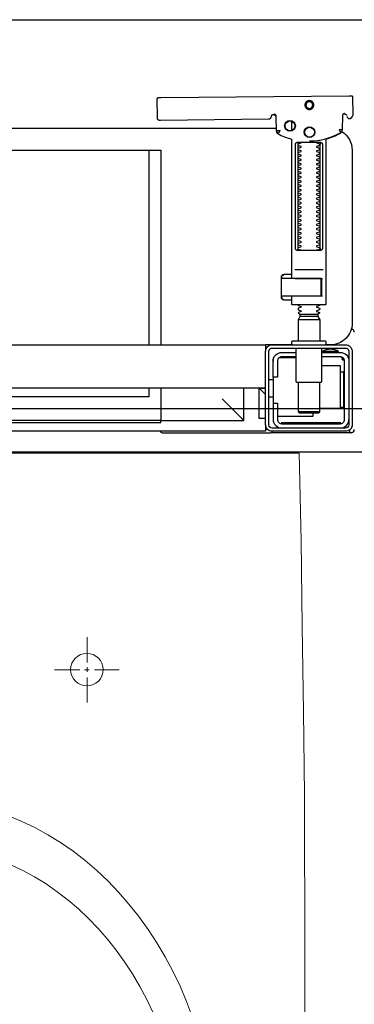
# Model space of a CAD drawing. Header units: millimetres. Extents: x 28600 to 181045, y -399112 to -163690.
# Tile 283 of 482: x 73071 to 73086, y -197929 to -197884. Entities that reach past the tile are written whole.
import ezdxf

# ---------------------------------------------------------------- set-up
doc = ezdxf.new("R2010")
doc.units = ezdxf.units.MM
doc.layers.get('0').update_dxf_attribs({"color": 8})
for name, color, linetype in [('!! 0_ Istn-sciany', 8, 'Continuous'), ('!! 2 ZABUDOWA GK-MDF', 8, 'Continuous'), ('!! 2_wypos-sanitarne', 8, 'Continuous')]:
    doc.layers.add(name, color=color, linetype=linetype)
doc.layers.add('!!_@ wypos sanit nd', color=8, linetype='Continuous', plot=False)

# ---------------------------------------------------------------- blocks, each defined once
blk = doc.blocks.new('A$Cff2eaf8b')
for points in [[(0.19864, 0.08252), (0.11173, 0.08169)], [(0.20013, 0.08252), (0.20025, 0.07353)], [(0.16386, 0.07389), (0.16409, 0.07384), (0.16425, 0.07378), (0.1644, 0.07368), (0.16452, 0.07356), (0.16463, 0.07342), (0.16471, 0.07326), (0.16476, 0.07309), (0.16478, 0.07292), (0.16496, 0.06636), (0.16497, 0.06624), (0.16498, 0.06614), (0.165, 0.06604), (0.16503, 0.06594), (0.16507, 0.06584), (0.16511, 0.06575), (0.16516, 0.06566), (0.16521, 0.06557), (0.16527, 0.06549), (0.16534, 0.0654), (0.16542, 0.06533), (0.1655, 0.06526), (0.16558, 0.06519), (0.16567, 0.06513), (0.16576, 0.06508), (0.16651, 0.0647), (0.16726, 0.06433), (0.16803, 0.06399), (0.16881, 0.06367), (0.1696, 0.06337), (0.17039, 0.06309), (0.17119, 0.06284), (0.172, 0.0626), (0.172, -0.00186)], [(0.1651, 0.06653), (0.16492, 0.07312), (0.1649, 0.07329), (0.16485, 0.07345), (0.16478, 0.07361), (0.16467, 0.07374), (0.16455, 0.07386), (0.16441, 0.07396), (0.16425, 0.07403), (0.16409, 0.07408), (0.16391, 0.07409)], [(0.19757, 0.07355), (0.19749, 0.07368), (0.19738, 0.0738), (0.19726, 0.0739), (0.19713, 0.07399), (0.19698, 0.07405), (0.19683, 0.07408), (0.19667, 0.07409), (0.19577, 0.07408)], [(0.172, 0.07087), (0.172, 0.06656)], [(0.16493, 0.0675), (-0.16477, 0.0675)], [(0.17483, 0.06014), (0.17483, 0.01214)], [(0.18523, 0.01214), (0.18523, 0.06014)], [(-0.11847, -0.0325), (-0.11847, 0.0575), (0.11153, 0.0575), (0.11153, -0.0325)], [(0.10602, 0.0575), (0.10602, -0.0325)], [(0.16811, -0.00015), (0.16776, -0.00056), (0.16776, -0.00022), (0.16779, -0.00011), (0.16786, -0.00004), (0.16797, 0), (0.1681, 0.00001), (0.16822, 0.00001), (0.16841, 0.00003), (0.16887, 0.00014), (0.172, 0.00014)], [(0.16848, 0.00006), (0.16856, 0.00012), (0.16876, 0.00014)], [(0.18662, 0.00214), (0.17345, 0.00214)], [(0.16732, -0.0019), (0.16732, -0.00074), (0.16736, -0.00062), (0.16746, -0.00054), (0.16767, -0.00049)], [(0.16751, -0.00165), (0.16754, -0.00139), (0.16766, -0.00086)], [(0.17371, -0.00186), (0.18481, -0.00186), (0.18637, -0.00186)], [(0.16767, -0.01124), (0.16755, -0.01122), (0.16746, -0.01119), (0.16737, -0.01112), (0.16732, -0.01098), (0.16732, -0.00983)], [(0.16766, -0.01087), (0.16754, -0.01033), (0.16751, -0.01008)], [(0.172, -0.01186), (0.16887, -0.01186), (0.16841, -0.01176), (0.16831, -0.01174), (0.16819, -0.01174), (0.16806, -0.01173), (0.16794, -0.01172), (0.16783, -0.01166), (0.16776, -0.01151), (0.16776, -0.01117), (0.16811, -0.01157)], [(0.16876, -0.01186), (0.16866, -0.01186), (0.16848, -0.01178)], [(0.18558, -0.00986), (0.18637, -0.00986)], [(0.185, -0.02092), (0.175, -0.02092)], [(0.1759, -0.0183), (0.1841, -0.0183)], [(0.1841, -0.01936), (0.1759, -0.01936)], [(0.19962, -0.02522), (0.19976, -0.02523), (0.19987, -0.02526), (0.20001, -0.0253)], [(-0.16, -0.0355), (-0.16, -0.0325), (0.16, -0.0325), (0.16, -0.0355)], [(0.16, -0.0485), (0.16, -0.0365)], [(0.1635, -0.0475), (0.1635, -0.04)], [(0.174, -0.0385), (0.16618, -0.0385)], [(0.167, -0.03806), (0.16693, -0.03815), (0.16687, -0.03825), (0.16681, -0.03837), (0.16675, -0.0385)], [(0.19499, -0.03806), (0.19506, -0.03814), (0.19512, -0.03823), (0.19517, -0.03833), (0.19521, -0.03842), (0.19525, -0.03853), (0.19528, -0.03863), (0.19531, -0.03874), (0.19533, -0.03885), (0.19535, -0.03896), (0.19537, -0.03907), (0.19538, -0.03917), (0.19539, -0.03927), (0.19537, -0.03937), (0.19547, -0.0394), (0.19557, -0.0394), (0.19567, -0.0394), (0.19578, -0.0394), (0.19589, -0.0394), (0.19612, -0.0394), (0.19616, -0.0393), (0.19615, -0.03919), (0.19613, -0.03907), (0.19609, -0.03894), (0.19605, -0.03882), (0.19594, -0.03861)], [(0.186, -0.042), (0.1945, -0.042), (0.1945, -0.062), (0.185, -0.062)], [(0.19591, -0.04489), (0.19602, -0.04489), (0.19615, -0.04489), (0.19632, -0.04489), (0.1965, -0.04489)], [(0.1615, -0.0485), (0.1635, -0.0485)], [(0.175, -0.0498), (0.175, -0.06346), (0.1755, -0.06396), (0.1845, -0.06396), (0.185, -0.06346), (0.185, -0.0498)], [(0.16, -0.0555), (0.157, -0.0525), (0.16, -0.0525), (-0.16, -0.0525), (-0.157, -0.0525), (-0.16, -0.0555)], [(0.10602, -0.0525), (0.10602, -0.05658), (-0.11847, -0.05658)], [(0.11153, -0.0525), (0.11153, -0.0675), (0.15, -0.0675)], [(0.14, -0.0575), (0.15, -0.0675), (0.15, -0.0525)], [(0.16, -0.0665), (0.157, -0.0665), (0.157, -0.0525)], [(0.1615, -0.0565), (0.1635, -0.0565)], [(0.185, -0.06346), (0.175, -0.06346)], [(0.1965, -0.06151), (0.19632, -0.06151), (0.19615, -0.06151), (0.19602, -0.06151), (0.19591, -0.06151)], [(0.1655, -0.0655), (0.182, -0.0655), (0.182, -0.06396)], [(0.16, -0.0695), (0.16, -0.0725), (0.03305, -0.0725)], [(0.16721, -0.0685), (0.19466, -0.0685), (0.19478, -0.0685)], [(0.17, -0.069), (0.17, -0.0685)], [(0.174, -0.069), (0.174, -0.0685)]]:
    blk.add_lwpolyline(points)
for points in [[(0.16424, 0.07378), (0.16327, 0.07377), (0.16304, 0.07374), (0.16282, 0.07366), (0.16262, 0.07353), (0.16265, 0.07357), (0.16258, 0.07337), (0.16257, 0.07317, -0.157432), (0.16238, 0.07258), (0.1621, 0.07218, -0.241147), (0.16129, 0.07175), (0.1115, 0.07128), (0.11133, 0.07127), (0.11119, 0.07127), (0.11107, 0.07127), (0.11094, 0.07128), (0.11078, 0.0713), (0.11062, 0.07135), (0.11047, 0.07143), (0.11033, 0.07153), (0.11022, 0.07165), (0.11012, 0.07179), (0.11005, 0.07194), (0.11001, 0.0721), (0.10999, 0.07227), (0.10995, 0.08127), (0.11022, 0.08166)], [(0.19647, 0.0744), (0.19626, 0.07438), (0.19604, 0.0743), (0.19585, 0.07417), (0.19566, 0.07396, 0.132231), (0.19551, 0.07346), (0.19546, 0.06691)], [(0.19768, 0.0731, 0.415336), (0.19869, 0.07211)], [(0.19885, 0.07212), (0.19898, 0.07212), (0.19912, 0.07213), (0.19927, 0.07216), (0.1994, 0.07222), (0.19953, 0.07229), (0.19965, 0.07238), (0.19975, 0.07248), (0.20007, 0.07294, 0.158481), (0.20025, 0.07353)], [(0.18031, 0.06175, 0.125713), (0.19466, 0.06556, 0.121439), (0.19519, 0.06605, -0.262119), (0.2, 0.0575), (0.2, -0.0225, -0.414214), (0.19, -0.0325), (0.18751, -0.0325, 0.405519), (0.188, -0.032), (0.188, -0.0313, 0.414214), (0.1875, -0.0308), (0.1725, -0.0308, 0.414214), (0.172, -0.0313), (0.172, -0.032, 0.405519), (0.17249, -0.0325, 0.001664), (0.15993, -0.0325)], [(0.172, -0.00986), (0.172, -0.01366, 0.414214), (0.1722, -0.01386), (0.18462, -0.01386), (0.1878, -0.01386, 0.414214), (0.188, -0.01366), (0.188, 0.06267), (0.18885, 0.06292), (0.18969, 0.06319), (0.19052, 0.0635), (0.19134, 0.06382), (0.19215, 0.06417), (0.19295, 0.06454), (0.19374, 0.06494), (0.19456, 0.06538), (0.19464, 0.06544), (0.19473, 0.0655), (0.19481, 0.06557), (0.19488, 0.06564), (0.19495, 0.06572), (0.19502, 0.06581)], [(0.17647, 0.01114, 0.182836), (0.17636, 0.01123), (0.17515, 0.01163, 0.050055), (0.175, 0.0119), (0.175, 0.01218, 0.050055), (0.17515, 0.01244), (0.17636, 0.01285, 0.719897), (0.17636, 0.01323), (0.17515, 0.01363, 0.050055), (0.175, 0.0139), (0.175, 0.01418, 0.050055), (0.17515, 0.01444), (0.17636, 0.01485, 0.719897), (0.17636, 0.01523), (0.17515, 0.01563, 0.050055), (0.175, 0.0159), (0.175, 0.01618, 0.050055), (0.17515, 0.01644), (0.17636, 0.01685, 0.719897), (0.17636, 0.01723), (0.17515, 0.01763, 0.050055), (0.175, 0.0179), (0.175, 0.01818, 0.050055), (0.17515, 0.01844), (0.17636, 0.01885, 0.719897), (0.17636, 0.01923), (0.17515, 0.01963, 0.050055), (0.175, 0.0199), (0.175, 0.02018, 0.050055), (0.17515, 0.02044), (0.17636, 0.02085, 0.719897), (0.17636, 0.02123), (0.17515, 0.02163, 0.050055), (0.175, 0.0219), (0.175, 0.02218, 0.050055), (0.17515, 0.02244), (0.17636, 0.02285, 0.719897), (0.17636, 0.02323), (0.17515, 0.02363, 0.050055), (0.175, 0.0239), (0.175, 0.02418, 0.050055), (0.17515, 0.02444), (0.17636, 0.02485, 0.719897), (0.17636, 0.02523), (0.17515, 0.02563, 0.050055), (0.175, 0.0259), (0.175, 0.02618, 0.050055), (0.17515, 0.02644), (0.17636, 0.02685, 0.719897), (0.17636, 0.02723), (0.17515, 0.02763, 0.050055), (0.175, 0.0279), (0.175, 0.02818, 0.050055), (0.17515, 0.02844), (0.17636, 0.02885, 0.719897), (0.17636, 0.02923), (0.17515, 0.02963, 0.050055), (0.175, 0.0299), (0.175, 0.03018, 0.050055), (0.17515, 0.03044), (0.17636, 0.03085, 0.719897), (0.17636, 0.03123), (0.17515, 0.03163, 0.050055), (0.175, 0.0319), (0.175, 0.03218, 0.050055), (0.17515, 0.03244), (0.17636, 0.03285, 0.719897), (0.17636, 0.03323), (0.17515, 0.03363, 0.050055), (0.175, 0.0339), (0.175, 0.03418, 0.050055), (0.17515, 0.03444), (0.17636, 0.03485, 0.719897), (0.17636, 0.03523), (0.17515, 0.03563, 0.050055), (0.175, 0.0359), (0.175, 0.03618, 0.050055), (0.17515, 0.03644), (0.17636, 0.03685, 0.719897), (0.17636, 0.03723), (0.17515, 0.03763, 0.050055), (0.175, 0.0379), (0.175, 0.03818, 0.050055), (0.17515, 0.03844), (0.17636, 0.03885, 0.719897), (0.17636, 0.03923), (0.17515, 0.03963, 0.050055), (0.175, 0.0399), (0.175, 0.04018, 0.050055), (0.17515, 0.04044), (0.17636, 0.04085, 0.719897), (0.17636, 0.04123), (0.17515, 0.04163, 0.050055), (0.175, 0.0419), (0.175, 0.04218, 0.050055), (0.17515, 0.04244), (0.17636, 0.04285, 0.719897), (0.17636, 0.04323), (0.17515, 0.04363, 0.050055), (0.175, 0.0439), (0.175, 0.04418, 0.050055), (0.17515, 0.04444), (0.17636, 0.04485, 0.719897), (0.17636, 0.04523), (0.17515, 0.04563, 0.050055), (0.175, 0.0459), (0.175, 0.04618, 0.050055), (0.17515, 0.04644), (0.17636, 0.04685, 0.719897), (0.17636, 0.04723), (0.17515, 0.04763, 0.050055), (0.175, 0.0479), (0.175, 0.04818, 0.050055), (0.17515, 0.04844), (0.17636, 0.04885, 0.719897), (0.17636, 0.04923), (0.17515, 0.04963, 0.050055), (0.175, 0.0499), (0.175, 0.05018, 0.050055), (0.17515, 0.05044), (0.17636, 0.05085, 0.719897), (0.17636, 0.05123), (0.17515, 0.05163, 0.050055), (0.175, 0.0519), (0.175, 0.05218, 0.050055), (0.17515, 0.05244), (0.17636, 0.05285, 0.719897), (0.17636, 0.05323), (0.17515, 0.05363, 0.050055), (0.175, 0.0539), (0.175, 0.05418, 0.050055), (0.17515, 0.05444), (0.17636, 0.05485, 0.719897), (0.17636, 0.05523), (0.17515, 0.05563, 0.050055), (0.175, 0.0559), (0.175, 0.05618, 0.050055), (0.17515, 0.05644), (0.17636, 0.05685, 0.719897), (0.17636, 0.05723), (0.17515, 0.05763, 0.050055), (0.175, 0.0579), (0.175, 0.05818, 0.050055), (0.17515, 0.05844), (0.17636, 0.05885, 0.719897), (0.17636, 0.05923), (0.17515, 0.05963, 0.050055), (0.175, 0.0599), (0.175, 0.06018, 0.050055), (0.17515, 0.06044), (0.17636, 0.06085, 0.474594), (0.17647, 0.06114)], [(0.18353, 0.06114, 0.474594), (0.18364, 0.06085), (0.18485, 0.06044, 0.050055), (0.185, 0.06018), (0.185, 0.0599, 0.050055), (0.18485, 0.05963), (0.18364, 0.05923, 0.719897), (0.18364, 0.05885), (0.18485, 0.05844, 0.050055), (0.185, 0.05818), (0.185, 0.0579, 0.050055), (0.18485, 0.05763), (0.18364, 0.05723, 0.719897), (0.18364, 0.05685), (0.18485, 0.05644, 0.050055), (0.185, 0.05618), (0.185, 0.0559, 0.050055), (0.18485, 0.05563), (0.18364, 0.05523, 0.719897), (0.18364, 0.05485), (0.18485, 0.05444, 0.050055), (0.185, 0.05418), (0.185, 0.0539, 0.050055), (0.18485, 0.05363), (0.18364, 0.05323, 0.719897), (0.18364, 0.05285), (0.18485, 0.05244, 0.050055), (0.185, 0.05218), (0.185, 0.0519, 0.050055), (0.18485, 0.05163), (0.18364, 0.05123, 0.719897), (0.18364, 0.05085), (0.18485, 0.05044, 0.050055), (0.185, 0.05018), (0.185, 0.0499, 0.050055), (0.18485, 0.04963), (0.18364, 0.04923, 0.719897), (0.18364, 0.04885), (0.18485, 0.04844, 0.050055), (0.185, 0.04818), (0.185, 0.0479, 0.050055), (0.18485, 0.04763), (0.18364, 0.04723, 0.719897), (0.18364, 0.04685), (0.18485, 0.04644, 0.050055), (0.185, 0.04618), (0.185, 0.0459, 0.050055), (0.18485, 0.04563), (0.18364, 0.04523, 0.719897), (0.18364, 0.04485), (0.18485, 0.04444, 0.050055), (0.185, 0.04418), (0.185, 0.0439, 0.050055), (0.18485, 0.04363), (0.18364, 0.04323, 0.719897), (0.18364, 0.04285), (0.18485, 0.04244, 0.050055), (0.185, 0.04218), (0.185, 0.0419, 0.050055), (0.18485, 0.04163), (0.18364, 0.04123, 0.719897), (0.18364, 0.04085), (0.18485, 0.04044, 0.050055), (0.185, 0.04018), (0.185, 0.0399, 0.050055), (0.18485, 0.03963), (0.18364, 0.03923, 0.719897), (0.18364, 0.03885), (0.18485, 0.03844, 0.050055), (0.185, 0.03818), (0.185, 0.0379, 0.050055), (0.18485, 0.03763), (0.18364, 0.03723, 0.719897), (0.18364, 0.03685), (0.18485, 0.03644, 0.050055), (0.185, 0.03618), (0.185, 0.0359, 0.050055), (0.18485, 0.03563), (0.18364, 0.03523, 0.719897), (0.18364, 0.03485), (0.18485, 0.03444, 0.050055), (0.185, 0.03418), (0.185, 0.0339, 0.050055), (0.18485, 0.03363), (0.18364, 0.03323, 0.719897), (0.18364, 0.03285), (0.18485, 0.03244, 0.050055), (0.185, 0.03218), (0.185, 0.0319, 0.050055), (0.18485, 0.03163), (0.18364, 0.03123, 0.719897), (0.18364, 0.03085), (0.18485, 0.03044, 0.050055), (0.185, 0.03018), (0.185, 0.0299, 0.050055), (0.18485, 0.02963), (0.18364, 0.02923, 0.719897), (0.18364, 0.02885), (0.18485, 0.02844, 0.050055), (0.185, 0.02818), (0.185, 0.0279, 0.050055), (0.18485, 0.02763), (0.18364, 0.02723, 0.719897), (0.18364, 0.02685), (0.18485, 0.02644, 0.050055), (0.185, 0.02618), (0.185, 0.0259, 0.050055), (0.18485, 0.02563), (0.18364, 0.02523, 0.719897), (0.18364, 0.02485), (0.18485, 0.02444, 0.050055), (0.185, 0.02418), (0.185, 0.0239, 0.050055), (0.18485, 0.02363), (0.18364, 0.02323, 0.719897), (0.18364, 0.02285), (0.18485, 0.02244, 0.050055), (0.185, 0.02218), (0.185, 0.0219, 0.050055), (0.18485, 0.02163), (0.18364, 0.02123, 0.719897), (0.18364, 0.02085), (0.18485, 0.02044, 0.050055), (0.185, 0.02018), (0.185, 0.0199, 0.050055), (0.18485, 0.01963), (0.18364, 0.01923, 0.719897), (0.18364, 0.01885), (0.18485, 0.01844, 0.050055), (0.185, 0.01818), (0.185, 0.0179, 0.050055), (0.18485, 0.01763), (0.18364, 0.01723, 0.719897), (0.18364, 0.01685), (0.18485, 0.01644, 0.050055), (0.185, 0.01618), (0.185, 0.0159, 0.050055), (0.18485, 0.01563), (0.18364, 0.01523, 0.719897), (0.18364, 0.01485), (0.18485, 0.01444, 0.050055), (0.185, 0.01418), (0.185, 0.0139, 0.050055), (0.18485, 0.01363), (0.18364, 0.01323, 0.719897), (0.18364, 0.01285), (0.18485, 0.01244, 0.050055), (0.185, 0.01218), (0.185, 0.0119, 0.050055), (0.18485, 0.01163), (0.18364, 0.01123, 0.182836), (0.18353, 0.01114)], [(0.18575, -0.00966), (0.18575, -0.00207), (0.18572, -0.00196), (0.18564, -0.00189), (0.18554, -0.00186), (0.18565, -0.00188), (0.18573, -0.00194), (0.18577, -0.00204), (0.18577, -0.00966), (0.18574, -0.00977), (0.18566, -0.00984), (0.18547, -0.00986), (0.18558, -0.00981), (0.18563, -0.00966), (0.18563, -0.00206), (0.18557, -0.00191), (0.18547, -0.00186), (0.16743, -0.00186, 0.414214), (0.16723, -0.00206), (0.16723, -0.00966, 0.414214), (0.16743, -0.00986), (0.18547, -0.00986)], [(0.18555, -0.00986, 0.414213), (0.18575, -0.00966), (0.18575, -0.00207), (0.18575, -0.00966), (0.18572, -0.00977), (0.18564, -0.00984), (0.18554, -0.00986)], [(0.175, -0.01382), (0.175, -0.01406, -0.050055), (0.17515, -0.01432), (0.17636, -0.01473, -0.719897), (0.17636, -0.01511), (0.17515, -0.01552, -0.050055), (0.175, -0.01578), (0.175, -0.01606, -0.050055), (0.17515, -0.01632), (0.17636, -0.01673, -0.719897), (0.17636, -0.01711), (0.17515, -0.01752, -0.050055), (0.175, -0.01778), (0.1759, -0.0183), (0.1759, -0.01936), (0.175, -0.02092), (0.175, -0.0308)], [(0.185, -0.01382), (0.185, -0.01406, 0.050055), (0.18485, -0.01432), (0.18364, -0.01473, 0.719897), (0.18364, -0.01511), (0.18485, -0.01552, 0.050055), (0.185, -0.01578), (0.185, -0.01606, 0.050055), (0.18485, -0.01632), (0.18364, -0.01673, 0.719897), (0.18364, -0.01711), (0.18485, -0.01752, 0.050055), (0.185, -0.01778), (0.1841, -0.0183), (0.1841, -0.01936), (0.185, -0.02092), (0.185, -0.0308)], [(0.2001, -0.02534, 0.126559), (0.19961, -0.02525)], [(0.20099, -0.02671, 0.198909), (0.20055, -0.02564, 0.091301), (0.2001, -0.02534)], [(0.16379, -0.0385), (0.1635, -0.0385), (0.1635, -0.04, -0.414214), (0.1675, -0.036), (0.174, -0.036)], [(0.174, -0.034), (0.174, -0.0493, 0.414214), (0.1745, -0.0498), (0.1855, -0.0498, 0.414214), (0.186, -0.0493), (0.186, -0.034)], [(0.19375, -0.03562, 0.119096), (0.19, -0.03454, 0.119096), (0.18625, -0.03562)], [(0.19375, -0.036), (0.19375, -0.03562), (0.18625, -0.03562), (0.18625, -0.036), (0.1945, -0.036, -0.414214), (0.1985, -0.04)], [(0.174, -0.038), (0.1675, -0.038, 0.414214), (0.1655, -0.04), (0.1655, -0.0475), (0.1635, -0.0475), (0.1635, -0.067, 0.414214), (0.1675, -0.071)], [(0.1635, -0.0595), (0.1655, -0.0595), (0.1655, -0.067, 0.414214), (0.1675, -0.069), (0.1945, -0.069, 0.414214), (0.1965, -0.067), (0.1965, -0.04, 0.414214), (0.1945, -0.038), (0.186, -0.038)], [(0.1945, -0.04497), (0.19515, -0.04496), (0.19542, -0.04496), (0.1956, -0.04496), (0.19566, -0.04496, 0.116465), (0.19589, -0.0449), (0.196, -0.04485), (0.196, -0.06155), (0.19589, -0.0615, 0.116465), (0.19566, -0.06144), (0.19542, -0.06144), (0.19515, -0.06144), (0.1945, -0.06143)], [(0.1945, -0.071, 0.414214), (0.1985, -0.067)], [(0.11124, -0.0725), (0.11142, -0.07274), (0.11165, -0.07293), (0.11192, -0.07308), (0.1122, -0.07317), (0.1125, -0.0732), (0.1623, -0.0732, 0.326231), (0.16325, -0.0725)], [(0.1987, -0.07216, 0.000114), (0.1987, -0.07216, 0.517015), (0.20003, -0.07309), (0.19993, -0.07313), (0.19983, -0.07315), (0.19971, -0.07318), (0.19958, -0.07319), (0.19948, -0.07319), (0.19903, -0.07319), (0.19841, -0.07319), (0.19771, -0.07319), (0.16427, -0.07319), (0.16392, -0.07319), (0.16356, -0.07319), (0.16323, -0.07319), (0.16293, -0.07319), (0.16269, -0.07319), (0.16249, -0.07319), (0.16236, -0.07319)], [(0.2001, -0.07306, 0.091301), (0.20055, -0.07276, 0.198909), (0.20099, -0.0717)]]:
    blk.add_lwpolyline(points, format="xyb")
for points in [[(0.18024, 0.0763), (0.18044, 0.07631), (0.18064, 0.07634), (0.18083, 0.07639), (0.18102, 0.07646), (0.1812, 0.07655), (0.18138, 0.07665), (0.18154, 0.07677), (0.18168, 0.07691), (0.18182, 0.07706), (0.18193, 0.07722), (0.18204, 0.0774), (0.18212, 0.07758), (0.18219, 0.07777), (0.18223, 0.07796), (0.18226, 0.07816), (0.18227, 0.07836), (0.18226, 0.07857), (0.18223, 0.07876), (0.18217, 0.07896), (0.18211, 0.07915), (0.18202, 0.07933), (0.18191, 0.0795), (0.18179, 0.07966), (0.18165, 0.07981), (0.1815, 0.07994), (0.18134, 0.08006), (0.18117, 0.08016), (0.18099, 0.08024), (0.1808, 0.08031), (0.1806, 0.08036), (0.1804, 0.08038), (0.1802, 0.08039), (0.18, 0.08038), (0.1798, 0.08035), (0.17961, 0.0803), (0.17942, 0.08023), (0.17924, 0.08014), (0.17907, 0.08004), (0.17891, 0.07992), (0.17876, 0.07978), (0.17863, 0.07963), (0.17851, 0.07947), (0.17841, 0.07929), (0.17832, 0.07911), (0.17826, 0.07892), (0.17821, 0.07872), (0.17818, 0.07853), (0.17817, 0.07832), (0.17819, 0.07812), (0.17822, 0.07793), (0.17827, 0.07773), (0.17834, 0.07754), (0.17842, 0.07736), (0.17853, 0.07719), (0.17865, 0.07703), (0.17879, 0.07688), (0.17894, 0.07675), (0.1791, 0.07663), (0.17927, 0.07653), (0.17946, 0.07645), (0.17965, 0.07638), (0.17984, 0.07633), (0.18004, 0.07631)], [(0.18023, 0.07679), (0.18038, 0.0768), (0.18053, 0.07682), (0.18068, 0.07686), (0.18082, 0.07691), (0.18096, 0.07698), (0.18109, 0.07706), (0.18121, 0.07715), (0.18132, 0.07725), (0.18143, 0.07737), (0.18151, 0.07749), (0.18159, 0.07762), (0.18166, 0.07776), (0.18171, 0.0779), (0.18174, 0.07805), (0.18176, 0.0782), (0.18177, 0.07835), (0.18176, 0.0785), (0.18174, 0.07866), (0.1817, 0.0788), (0.18164, 0.07895), (0.18158, 0.07908), (0.1815, 0.07921), (0.18141, 0.07933), (0.1813, 0.07944), (0.18119, 0.07955), (0.18107, 0.07964), (0.18093, 0.07971), (0.1808, 0.07978), (0.18065, 0.07983), (0.18051, 0.07986), (0.18036, 0.07988), (0.1802, 0.07989), (0.18005, 0.07988), (0.1799, 0.07986), (0.17975, 0.07982), (0.17961, 0.07976), (0.17947, 0.0797), (0.17935, 0.07962), (0.17922, 0.07953), (0.17911, 0.07942), (0.17901, 0.07931), (0.17892, 0.07919), (0.17884, 0.07906), (0.17878, 0.07892), (0.17873, 0.07877), (0.1787, 0.07863), (0.17867, 0.07848), (0.17867, 0.07832), (0.17868, 0.07817), (0.1787, 0.07802), (0.17874, 0.07787), (0.17879, 0.07773), (0.17886, 0.07759), (0.17894, 0.07746), (0.17903, 0.07734), (0.17913, 0.07723), (0.17925, 0.07713), (0.17937, 0.07704), (0.1795, 0.07696), (0.17964, 0.0769), (0.17978, 0.07685), (0.17993, 0.07682), (0.18008, 0.07679)], [(0.16587, 0.06536), (0.16582, 0.06538), (0.16577, 0.06542), (0.16573, 0.06545), (0.16568, 0.06549), (0.16563, 0.06553), (0.16558, 0.06558), (0.16553, 0.06563), (0.16548, 0.06568), (0.16544, 0.06573), (0.1654, 0.06579), (0.16536, 0.06585), (0.16532, 0.06591), (0.16529, 0.06597), (0.16526, 0.06603), (0.16523, 0.0661), (0.16521, 0.06616), (0.16519, 0.06623), (0.16517, 0.06629), (0.16515, 0.06636), (0.16514, 0.06642), (0.16514, 0.06648), (0.16513, 0.06654), (0.16513, 0.06659), (0.16518, 0.06661), (0.16643, 0.06666), (0.16648, 0.06666), (0.16654, 0.06666), (0.16659, 0.06668), (0.16664, 0.06665), (0.16661, 0.06661), (0.16658, 0.06656), (0.16655, 0.06651), (0.16652, 0.06645), (0.16594, 0.06536)], [(0.18533, 0.06114), (0.18541, 0.06113), (0.1855, 0.06112), (0.18559, 0.06111), (0.18567, 0.06108), (0.18575, 0.06105), (0.18583, 0.06101), (0.18591, 0.06096), (0.18597, 0.0609), (0.18604, 0.06084), (0.18609, 0.06076), (0.18615, 0.06068), (0.18619, 0.06058), (0.18623, 0.06048), (0.18625, 0.06037), (0.18627, 0.06025), (0.18628, 0.06014), (0.18628, 0.01214), (0.18627, 0.01202), (0.18625, 0.01191), (0.18623, 0.0118), (0.18619, 0.01169), (0.18615, 0.0116), (0.18609, 0.01151), (0.18604, 0.01144), (0.18597, 0.01137), (0.18591, 0.01131), (0.18583, 0.01126), (0.18575, 0.01122), (0.18567, 0.01119), (0.18559, 0.01117), (0.1855, 0.01115), (0.18541, 0.01114), (0.18533, 0.01114), (0.17475, 0.01114), (0.17466, 0.01114), (0.17457, 0.01115), (0.17449, 0.01117), (0.1744, 0.01119), (0.17432, 0.01122), (0.17424, 0.01126), (0.17416, 0.01131), (0.17409, 0.01137), (0.17403, 0.01144), (0.17397, 0.01151), (0.17392, 0.0116), (0.17387, 0.01169), (0.17384, 0.0118), (0.17381, 0.01191), (0.17379, 0.01202), (0.17379, 0.01214), (0.17379, 0.06014), (0.17379, 0.06025), (0.17381, 0.06037), (0.17384, 0.06048), (0.17387, 0.06058), (0.17392, 0.06068), (0.17397, 0.06076), (0.17403, 0.06084), (0.17409, 0.0609), (0.17416, 0.06096), (0.17424, 0.06101), (0.17432, 0.06105), (0.1744, 0.06108), (0.17449, 0.06111), (0.17457, 0.06112), (0.17466, 0.06113), (0.17475, 0.06114)], [(-0.11847, -0.0685), (0.11153, -0.0685), (0.11153, -0.0675), (-0.11847, -0.0675)]]:
    blk.add_lwpolyline(points, close=True)
for points in [[(0.19546, 0.0669), (0.19546, 0.0669), (0.19546, 0.0669), (0.19546, 0.06691), (0.19546, 0.06691), (0.19546, 0.06691), (0.19546, 0.06691), (0.19546, 0.06691), (0.19546, 0.06691), (0.19546, 0.06691), (0.19546, 0.06691), (0.19546, 0.06691), (0.19546, 0.06691), (0.19546, 0.06691), (0.19546, 0.06691), (0.19546, 0.06691), (0.19546, 0.06691), (0.19546, 0.06691), (0.19546, 0.06691), (0.19546, 0.06691), (0.19546, 0.0669), (0.19546, 0.0669), (0.19546, 0.0669), (0.19546, 0.0669), (0.19546, 0.0669), (0.19546, 0.0669), (0.19546, 0.0669), (0.19546, 0.0669), (0.19546, 0.0669), (0.19546, 0.0669), (0.19546, 0.0669), (0.19546, 0.0669), (0.19546, 0.0669), (0.19546, 0.0669), (0.19546, 0.0669), (0.19546, 0.0669), (0.19545, 0.0669), (0.19545, 0.06691), (0.19545, 0.06691), (0.19545, 0.06691), (0.19545, 0.06691), (0.19545, 0.06691), (0.19545, 0.06691), (0.19545, 0.06691), (0.19545, 0.06691), (0.19544, 0.06691), (0.19544, 0.06691), (0.19544, 0.0669), (0.19544, 0.0669), (0.19544, 0.0669), (0.19543, 0.0669), (0.19543, 0.0669), (0.19543, 0.0669), (0.19543, 0.0669), (0.19543, 0.0669), (0.19543, 0.0669), (0.19543, 0.0669), (0.19542, 0.0669), (0.19542, 0.0669), (0.19542, 0.0669), (0.19542, 0.0669), (0.19542, 0.0669), (0.19541, 0.0669), (0.19541, 0.0669), (0.19541, 0.0669), (0.19541, 0.0669), (0.19541, 0.0669), (0.1954, 0.0669), (0.1954, 0.0669), (0.1954, 0.0669), (0.19539, 0.0669), (0.19539, 0.0669), (0.19539, 0.0669), (0.19537, 0.06691), (0.19537, 0.06691), (0.19537, 0.06691), (0.19536, 0.06691), (0.19536, 0.06691), (0.19535, 0.06691), (0.19535, 0.06691), (0.19534, 0.06691), (0.19534, 0.06691), (0.19533, 0.06691), (0.19533, 0.06691), (0.19532, 0.06691), (0.19532, 0.06691), (0.19531, 0.06691), (0.19531, 0.06691), (0.1953, 0.06691), (0.19529, 0.06691), (0.19529, 0.06691), (0.19528, 0.06691), (0.19527, 0.06691), (0.19527, 0.06691), (0.19526, 0.06691), (0.19525, 0.06691), (0.19524, 0.06691), (0.19523, 0.06691), (0.19523, 0.06691), (0.19522, 0.06691), (0.19521, 0.06691), (0.1952, 0.06691), (0.19519, 0.06691), (0.19518, 0.06691), (0.19517, 0.06691), (0.19516, 0.06691), (0.19515, 0.06691), (0.19514, 0.06691), (0.19513, 0.06691), (0.19512, 0.06691), (0.19511, 0.06691), (0.1951, 0.06691), (0.19509, 0.06691), (0.19508, 0.06691), (0.19507, 0.06691), (0.19506, 0.06691), (0.19505, 0.06691), (0.19504, 0.06691), (0.19503, 0.06691), (0.19502, 0.06691), (0.19501, 0.06691), (0.19499, 0.06691), (0.19498, 0.06691), (0.19497, 0.06691), (0.19496, 0.06691), (0.19495, 0.06691), (0.19494, 0.06692), (0.19492, 0.06692), (0.19491, 0.06692), (0.1949, 0.06692), (0.19489, 0.06692), (0.19487, 0.06692), (0.19486, 0.06692), (0.19485, 0.06692), (0.19484, 0.06692), (0.19482, 0.06692), (0.19481, 0.06692), (0.19469, 0.06692), (0.19464, 0.06692), (0.19459, 0.06692), (0.19456, 0.06692), (0.19453, 0.06692), (0.19451, 0.06692), (0.19448, 0.06692), (0.19445, 0.06692), (0.19443, 0.06692), (0.1944, 0.06692), (0.19438, 0.06692), (0.19435, 0.06692), (0.19433, 0.06692), (0.1943, 0.06692), (0.19428, 0.06692), (0.19427, 0.06692), (0.19425, 0.06692), (0.19423, 0.06692), (0.19422, 0.06692), (0.19421, 0.06692), (0.19419, 0.06692), (0.19418, 0.06692), (0.19418, 0.06692), (0.19417, 0.06692), (0.19416, 0.06692), (0.19416, 0.06692), (0.19415, 0.06692), (0.19415, 0.06693), (0.19414, 0.06693), (0.19414, 0.06693), (0.19413, 0.06693), (0.19413, 0.06693), (0.19412, 0.06693), (0.19412, 0.06693), (0.19411, 0.06693), (0.19411, 0.06693), (0.19411, 0.06692), (0.1941, 0.06692), (0.1941, 0.06692), (0.1941, 0.06692), (0.19409, 0.06692), (0.19409, 0.06692), (0.19409, 0.06692), (0.19408, 0.06692), (0.19408, 0.06692), (0.19408, 0.06692), (0.19407, 0.06692), (0.19407, 0.06692), (0.19406, 0.06692), (0.19406, 0.06692), (0.19406, 0.06692), (0.19406, 0.06692), (0.19405, 0.06692), (0.19405, 0.06692), (0.19405, 0.06692), (0.19405, 0.06692), (0.19404, 0.06693), (0.19404, 0.06693), (0.19404, 0.06693), (0.19403, 0.06693), (0.19403, 0.06693), (0.19402, 0.06693), (0.19402, 0.06694), (0.19402, 0.06694), (0.19401, 0.06694), (0.19401, 0.06694), (0.19401, 0.06694), (0.194, 0.06694), (0.194, 0.06694), (0.194, 0.06694), (0.194, 0.06694), (0.194, 0.06694), (0.194, 0.06694), (0.19399, 0.06694), (0.19399, 0.06694), (0.19399, 0.06694), (0.19399, 0.06694), (0.19399, 0.06694), (0.19399, 0.06694), (0.19399, 0.06694), (0.19398, 0.06694), (0.19398, 0.06694), (0.19398, 0.06694), (0.19398, 0.06693), (0.19398, 0.06693), (0.19397, 0.06693), (0.19397, 0.06693), (0.19397, 0.06693), (0.19397, 0.06693), (0.19397, 0.06692), (0.19397, 0.06692), (0.19397, 0.06692), (0.19397, 0.06692), (0.19397, 0.06692), (0.19397, 0.06691), (0.19397, 0.06691), (0.19397, 0.06691), (0.19397, 0.06691), (0.19397, 0.0669), (0.19397, 0.0669), (0.19397, 0.0669), (0.19397, 0.0669), (0.19397, 0.0669), (0.19397, 0.06689), (0.19397, 0.06689), (0.19397, 0.06689), (0.19397, 0.06689), (0.19397, 0.06689), (0.19397, 0.06688), (0.19397, 0.06688), (0.19398, 0.06688), (0.19398, 0.06688), (0.19398, 0.06688), (0.19398, 0.06687), (0.19399, 0.06687), (0.19399, 0.06687), (0.19399, 0.06687), (0.194, 0.06686), (0.194, 0.06686), (0.19401, 0.06685), (0.19401, 0.06685), (0.19401, 0.06685), (0.19402, 0.06684), (0.19402, 0.06684), (0.19402, 0.06684), (0.19402, 0.06683), (0.19403, 0.06683), (0.19403, 0.06683), (0.19403, 0.06682), (0.19403, 0.06682), (0.19403, 0.06682), (0.19403, 0.06681), (0.19403, 0.06681), (0.19404, 0.06681), (0.19404, 0.06681), (0.19404, 0.0668), (0.19404, 0.0668), (0.19404, 0.0668), (0.19404, 0.06679), (0.19405, 0.06679), (0.19405, 0.06679), (0.19405, 0.06678), (0.19405, 0.06678), (0.19405, 0.06677), (0.19406, 0.06677), (0.19406, 0.06677), (0.19406, 0.06676), (0.19406, 0.06676), (0.19407, 0.06675), (0.19407, 0.06675), (0.19407, 0.06674), (0.19408, 0.06673), (0.19408, 0.06672), (0.19409, 0.06671), (0.1941, 0.0667), (0.1941, 0.06669), (0.19411, 0.06668), (0.19412, 0.06666), (0.19414, 0.06663), (0.19416, 0.06659), (0.19418, 0.06655), (0.19419, 0.06653), (0.1942, 0.06652), (0.19421, 0.0665), (0.19422, 0.06648), (0.19423, 0.06646), (0.19433, 0.06627), (0.19434, 0.06626), (0.19435, 0.06624), (0.19436, 0.06622), (0.19437, 0.06621), (0.19438, 0.06619), (0.19439, 0.06618), (0.1944, 0.06616), (0.1944, 0.06614), (0.19441, 0.06613), (0.19442, 0.06611), (0.19443, 0.0661), (0.19444, 0.06608), (0.19445, 0.06607), (0.19445, 0.06605), (0.19446, 0.06604), (0.19447, 0.06603), (0.19448, 0.06601), (0.19448, 0.066), (0.19449, 0.06598), (0.1945, 0.06597), (0.19451, 0.06596), (0.19451, 0.06595), (0.19452, 0.06593), (0.19453, 0.06592), (0.19453, 0.06591), (0.19454, 0.0659), (0.19455, 0.06588), (0.19455, 0.06587), (0.19456, 0.06586), (0.19457, 0.06585), (0.19457, 0.06584), (0.19458, 0.06583), (0.19458, 0.06582), (0.19459, 0.06581), (0.19459, 0.0658), (0.1946, 0.06579), (0.1946, 0.06578), (0.19461, 0.06577), (0.19461, 0.06576), (0.19462, 0.06575), (0.19462, 0.06574), (0.19463, 0.06573), (0.19463, 0.06572), (0.19464, 0.06572), (0.19464, 0.06571), (0.19464, 0.0657), (0.19465, 0.06569), (0.19465, 0.06569), (0.19466, 0.06568), (0.19466, 0.06567), (0.19466, 0.06567), (0.19467, 0.06566), (0.19467, 0.06566), (0.19467, 0.06565), (0.19467, 0.06565), (0.19468, 0.06564), (0.19468, 0.06564), (0.19468, 0.06564), (0.19468, 0.06563), (0.19468, 0.06563), (0.19468, 0.06563), (0.19468, 0.06563), (0.19468, 0.06563), (0.19468, 0.06562), (0.19469, 0.06562), (0.19469, 0.06562), (0.19469, 0.06562), (0.19469, 0.06562), (0.19469, 0.06562), (0.19469, 0.06562), (0.19469, 0.06561), (0.19469, 0.06561), (0.19469, 0.06561), (0.19469, 0.06561), (0.19469, 0.06561), (0.19469, 0.06561), (0.19469, 0.06561), (0.19469, 0.06561), (0.19469, 0.06561), (0.19469, 0.06561), (0.19469, 0.06561), (0.19469, 0.06561), (0.19469, 0.06561), (0.19469, 0.06561), (0.19469, 0.06561), (0.19469, 0.06561), (0.19469, 0.0656), (0.19469, 0.0656), (0.19469, 0.0656), (0.19469, 0.0656), (0.19469, 0.0656), (0.19469, 0.0656), (0.19468, 0.0656), (0.19468, 0.0656), (0.19468, 0.0656), (0.19468, 0.0656), (0.19468, 0.0656), (0.19468, 0.0656), (0.19468, 0.0656), (0.19469, 0.0656), (0.19469, 0.0656), (0.19469, 0.0656), (0.19469, 0.0656), (0.19469, 0.0656), (0.19469, 0.0656), (0.19469, 0.0656), (0.19469, 0.0656), (0.19469, 0.0656), (0.19469, 0.0656), (0.19469, 0.0656), (0.19469, 0.0656, 0.269557)], [(0.16, -0.0695), (0.16, -0.0355, -0.414214), (0.163, -0.0325), (0.197, -0.0325, -0.414214), (0.2, -0.0355), (0.2, -0.0695, -0.414214), (0.197, -0.0725), (0.163, -0.0725, -0.414214)], [(0.1985, -0.0355), (0.1985, -0.0695, -0.414214), (0.197, -0.071), (0.163, -0.071, -0.414214), (0.1615, -0.0695), (0.1615, -0.0355, -0.414214), (0.163, -0.034), (0.197, -0.034, -0.414214)]]:
    blk.add_lwpolyline(points, format="xyb", close=True)
for centre, radius in [((0.17128, 0.06872), 0.00247), ((0.17128, 0.06871), 0.00227), ((0.18031, 0.0658), 0.00247), ((0.18031, 0.0658), 0.00227)]:
    blk.add_circle(centre, radius)
for centre, major_axis, ratio, start_param, end_param in [((0.19863, 0.08251), (0.0015, 0.00001), 0.008666, 0.000034, 1.564556), ((0.11145, 0.08128), (-0.0015, -0.00001), 0.008666, 6.276938, 6.283143), ((0.11172, 0.08167), (0.0015, 0.00001), 0.008666, 1.564549, 3.135353), ((0.16326, 0.07477), (0.00001, -0.001), 0.006244, 0, 0.008667), ((0.19846, 0.074), (-0.000892, -0.000453), 0.001081, 6.273741, 6.283185), ((0.19868, 0.07311), (-0.001, -0.00001), 0.00236, 6.276941, 6.283185), ((0.19875, 0.07351), (0.0015, 0.00002), 0.011557, 6.27692, 6.283202), ((0.19849, 0.07212), (0.000501, 0.000005), 0.008666, 5.12776, 5.491123), ((0.19868, 0.07311), (0.000013, -0.001), 0.403131, 6.273715, 6.283185), ((0.19883, 0.07312), (0.000018, -0.001), 0.702652, 6.271005, 6.283185), ((0.17484, 0.06014), (0, 0.001), 0.006244, 0, 1.570796), ((0.18031, 0.06225), (0.000005, -0.0005), 0.006244, 0, 0.008667), ((0.18524, 0.06014), (0, -0.001), 0.006244, 3.141593, 4.712389), ((0.17484, 0.01214), (0, -0.001), 0.006244, 4.712389, 6.283185), ((0.18524, 0.01214), (0, -0.001), 0.006244, 4.712389, 6.283185), ((0.16768, -0.00069), (-0.000013, 0.0002), 0.199357, 6.276703, 6.276744), ((0.16768, -0.01104), (-0.000013, -0.0002), 0.199357, 0.006339, 0.00638)]:
    blk.add_ellipse(centre, major_axis=major_axis, ratio=ratio, start_param=start_param, end_param=end_param)
blk = doc.blocks.new('A$C6ce7c513')
at = {"lineweight": 0}
for points in [[(0.17819, -0.30902), (0.17819, -0.23404), (0.17794, -0.15833), (0.17745, -0.11986), (0.17695, -0.08064), (0.17646, -0.04094), (0.17548, -0.00049)], [(-0.17548, -0.00049), (0.17547, -0.00049)], [(0.07756, -0.08557), (0.07756, -0.09717)], [(0.07756, -0.09939), (0.07756, -0.1016)], [(0.06252, -0.10062), (0.07411, -0.10062)], [(0.07633, -0.10062), (0.07855, -0.10062)], [(0.07756, -0.10408), (0.07756, -0.11567)], [(0.08101, -0.10062), (0.09236, -0.10062)]]:
    blk.add_lwpolyline(points, dxfattribs=at)
blk.add_circle((0.07744, -0.1005), 0.00752, dxfattribs=at)
for centre, major_axis, ratio in [((0, -0.32554), (0, -0.16499), 0.830338), ((0, -0.32974), (0, -0.14798), 0.83084)]:
    blk.add_ellipse(centre, major_axis=major_axis, ratio=ratio, start_param=0, end_param=6.283185, dxfattribs=at)

msp = doc.modelspace()

# ---------------------------------------------------------------- linework, layer by layer
at = {"layer": '!! 0_ Istn-sciany'}
msp.add_lwpolyline([(73015.42327, -197883.5883), (73252.42327, -197883.5883)], dxfattribs=at)
at = {"layer": '!! 2 ZABUDOWA GK-MDF'}
for points in [[(73116.42327, -197901.5883), (73015.42327, -197901.5883)], [(73116.42327, -197903.5883), (73015.42327, -197903.5883)]]:
    msp.add_lwpolyline(points, dxfattribs=at)

# ---------------------------------------------------------------- block references
at = {"layer": '!! 2_wypos-sanitarne', "xscale": 100, "yscale": 100, "zscale": 100}
msp.add_blockref('A$C6ce7c513', (73065.92327, -197903.5883), dxfattribs=at)
at = {"layer": '!!_@ wypos sanit nd', "xscale": 100, "yscale": 100, "zscale": 100}
msp.add_blockref('A$Cff2eaf8b', (73065.92327, -197895.3703), dxfattribs=at)

doc.saveas('drawing.dxf')
